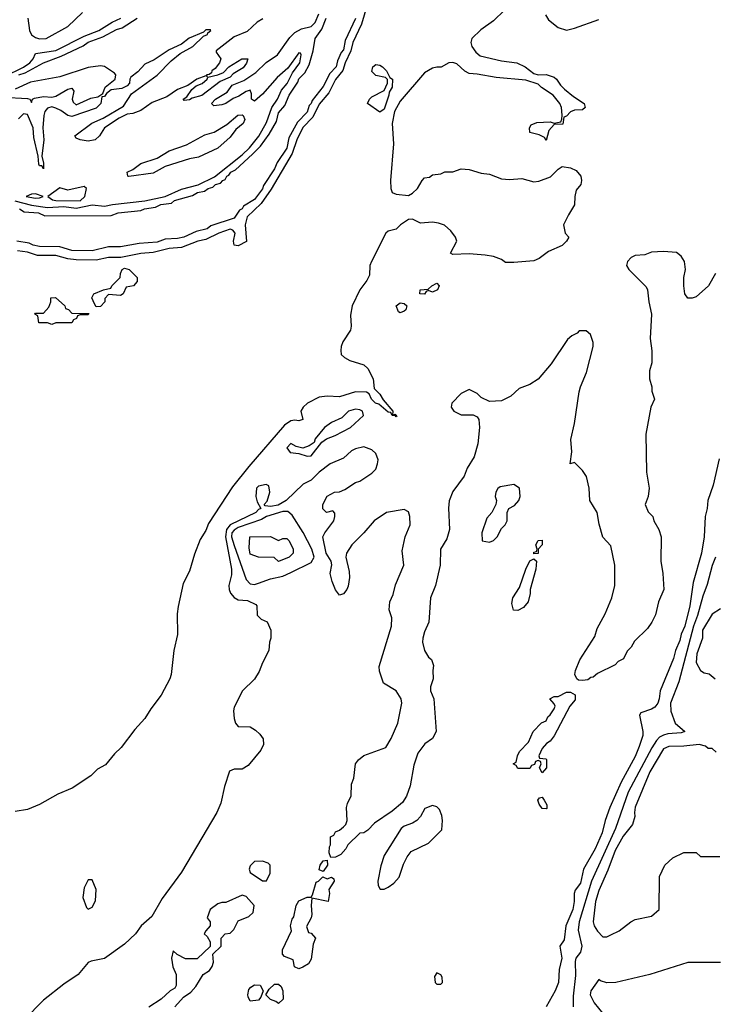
# Model space of a CAD drawing. Header units: inches. Extents: x 2348352 to 2479776, y 460422 to 613655.
# Tile 528 of 590: x 2455432 to 2458860, y 570443 to 575303. Entities that reach past the tile are written whole.
import ezdxf

# ---------------------------------------------------------------- set-up
doc = ezdxf.new("R2010")
doc.units = ezdxf.units.IN
doc.header["$MEASUREMENT"] = 0
doc.layers.add('C4557', color=7, linetype='Continuous')

msp = doc.modelspace()

# ---------------------------------------------------------------- linework, layer by layer
at = {"layer": 'C4557', "color": 4}
for points, elevation in [([(2457144.6, 575370), (2457118.5, 575281.5), (2457076.5, 575190), (2457066.8, 575150), (2457038.8, 575090), (2457027, 575053), (2456990, 575007.8), (2456957.3, 574942.7), (2456910, 574885.4), (2456877.9, 574822.1), (2456829.6, 574770.4), (2456799.7, 574710), (2456777.2, 574642.8), (2456673.4, 574466.6), (2456624.3, 574395.7), (2456554.4, 574330), (2456545.5, 574290), (2456551.7, 574208.3), (2456510, 574187.3), (2456490, 574189.4), (2456486.6, 574210), (2456494.7, 574250), (2456483.5, 574263.5), (2456470, 574268.4), (2456415.5, 574250), (2456350, 574217.7), (2456311, 574210), (2456230, 574178.8), (2456170, 574173.8), (2456090, 574154.2), (2456030, 574148.4), (2455930.4, 574129.6), (2455870, 574129.7), (2455810, 574116.4), (2455710, 574117.4), (2455670, 574122.8), (2455610, 574139.8), (2455519.6, 574139.6), (2455470, 574156.2), (2455421.8, 574161.8)], 12), ([(2455356.7, 575023.3), (2455450.8, 575069.2), (2455481.5, 575090), (2455498, 575110), (2455510, 575135.3), (2455610, 575150.2), (2455750, 575221.1), (2455822.9, 575250), (2455889, 575291), (2455931.8, 575310)], 16), ([(2455408.4, 574408.4), (2455490, 574387.4), (2455570, 574376.6), (2455650, 574380.1), (2455710, 574372.9), (2455790, 574389.2), (2455850, 574382.2), (2455890, 574391), (2456050, 574409.4), (2456150, 574430.1), (2456230, 574467), (2456312.5, 574487.5), (2456393.2, 574526.8), (2456530, 574635.2), (2456565.7, 574670), (2456612, 574728), (2456650, 574794.9), (2456676.8, 574870), (2456704.7, 574910), (2456724.7, 574955.3), (2456751.7, 574988.3), (2456778.9, 575041.1), (2456814.5, 575090), (2456821.2, 575130), (2456817.5, 575137.5), (2456810, 575139.3), (2456755.6, 575064.4), (2456702.4, 575017.6), (2456630, 574935.1), (2456590, 574901.2), (2456575.3, 574910), (2456576.5, 574936.5), (2456570, 574955.3), (2456550, 574949), (2456514.2, 574925.8), (2456485.2, 574914.8), (2456450, 574889.2), (2456430, 574882), (2456390, 574878), (2456378, 574890), (2456398, 574910), (2456455.5, 574944.5), (2456480.7, 574979.3), (2456537.6, 575002.4), (2456597.7, 575042.3), (2456647.6, 575092.4), (2456704, 575130), (2456764.9, 575215.1), (2456790, 575239.1), (2456822, 575258), (2456870, 575268.8), (2456890.5, 575289.4), (2456907.7, 575332.3)], 12), ([(2457824.9, 575350), (2457770, 575297.3), (2457707, 575253), (2457663.1, 575210), (2457657.8, 575190), (2457664, 575170), (2457682.5, 575142.5), (2457704.3, 575124.3), (2457810, 575099.6), (2457886, 575090), (2457927.3, 575070), (2457970, 575038), (2457990, 575030.5), (2458030, 575032.7), (2458070, 575019.3), (2458082, 575010), (2458100.6, 574980.6), (2458120.3, 574960.3), (2458164.4, 574924.4), (2458218, 574890), (2458222, 574870), (2458210, 574858), (2458170, 574857.2), (2458150, 574848.7), (2458130, 574826), (2458118, 574822), (2458112.7, 574787.3), (2458070, 574786), (2458043.6, 574756.4), (2458030, 574706), (2458022, 574722), (2457995.3, 574735.3), (2457950, 574746), (2457948, 574770), (2457956.4, 574783.6), (2457984.7, 574795.3), (2458050, 574798), (2458070, 574792), (2458102, 574798), (2458108, 574812), (2458108.9, 574831.1), (2458105.2, 574870), (2458097.2, 574890), (2458065.2, 574930), (2458007.5, 574967.5), (2457990, 574984), (2457930, 575004.5), (2457783, 575017), (2457690, 575034.7), (2457650, 575036.9), (2457628.1, 575048.1), (2457590, 575085.6), (2457568.8, 575091.2), (2457550.5, 575089.5), (2457511.6, 575068.4), (2457490, 575069.2), (2457470, 575062.9), (2457430, 575040.7), (2457310, 574900.7), (2457282.4, 574850), (2457270.3, 574790), (2457276, 574690), (2457261.7, 574510), (2457264.4, 574470), (2457270.7, 574450.7), (2457290, 574441), (2457350, 574436), (2457370, 574446), (2457395.3, 574470), (2457418, 574510), (2457430, 574522), (2457454, 574526), (2457470, 574538), (2457510, 574542), (2457530, 574552), (2457570, 574551.3), (2457610, 574566), (2457650, 574562.8), (2457710, 574546), (2457750, 574540.7), (2457810, 574517.3), (2457850, 574514.9), (2457910, 574519.1), (2457970, 574502.8), (2457994.8, 574505.2), (2458052.3, 574527.7), (2458090, 574564.7), (2458110, 574578), (2458151.1, 574571.1), (2458178.8, 574558.8), (2458201, 574530), (2458204.7, 574510), (2458201, 574490), (2458178, 574462), (2458171, 574430), (2458170.8, 574389.2), (2458139.8, 574340.2), (2458116, 574290), (2458124.7, 574250), (2458142, 574230), (2458131.3, 574210), (2458110, 574189), (2458042, 574158), (2457995.9, 574124.1), (2457970, 574113.2), (2457870, 574103.7), (2457830, 574105.2), (2457810, 574119), (2457770, 574134), (2457730, 574141.2), (2457650, 574146.6), (2457570, 574144), (2457558, 574150), (2457588.7, 574210), (2457582, 574230), (2457560.4, 574260.4), (2457528.7, 574288.7), (2457499.3, 574299.3), (2457470, 574303.7), (2457410, 574299), (2457370, 574319), (2457350, 574316), (2457311, 574290), (2457290.7, 574269.3), (2457250, 574259.3), (2457238.8, 574250), (2457168, 574110), (2457160.7, 574090), (2457158, 574042), (2457145.2, 574014.8), (2457110, 573969), (2457072.7, 573890), (2457063.8, 573843.8), (2457067.3, 573790), (2457064, 573770), (2457026.7, 573713.3), (2457018, 573690), (2457017.1, 573670), (2457019.1, 573650), (2457034.7, 573634.7), (2457061.5, 573621.5), (2457130, 573599.5), (2457150, 573580.5), (2457175.8, 573530), (2457182, 573482), (2457210, 573454), (2457225.8, 573425.8), (2457273, 573370), (2457271.6, 573351.6), (2457284.7, 573355.3), (2457292.4, 573350), (2457293, 573347), (2457290, 573342), (2457287.2, 573347.2), (2457269.4, 573350), (2457264, 573364), (2457250, 573365.1), (2457204.4, 573404.4), (2457188, 573410), (2457168.4, 573430), (2457155.9, 573455.9), (2457144.2, 573464.2), (2457090, 573466.8), (2457010, 573441.1), (2456950, 573444.7), (2456910, 573438.9), (2456853, 573410), (2456830.4, 573390), (2456819.1, 573370), (2456830, 573329.3), (2456810, 573322.7), (2456790, 573327), (2456770, 573322.9), (2456739.3, 573300.7), (2456562.6, 573097.4), (2456482.6, 572997.4), (2456364.4, 572815.6), (2456350, 572781.6), (2456322.7, 572737.3), (2456295, 572665), (2456270, 572580.9), (2456239.5, 572520.5), (2456213.3, 572406.7), (2456209.1, 572370), (2456210, 572268), (2456192.3, 572190), (2456179.3, 572070), (2456172.4, 572050), (2456130.8, 571969.2), (2456078.9, 571901.1), (2456050, 571853.3), (2456001, 571799), (2455932.9, 571710), (2455900.2, 571679.8), (2455854.7, 571625.3), (2455816, 571604), (2455782.8, 571570), (2455690.4, 571510), (2455620.4, 571479.6), (2455530, 571428.7), (2455470, 571404.5), (2455410, 571394.3)], 16), ([(2457090, 575309.2), (2457039, 575201), (2457030, 575154), (2457019, 575141), (2457000.6, 575099.4), (2456993.1, 575070), (2456962, 575038), (2456930, 574973.2), (2456875.4, 574904.6), (2456870, 574889.5), (2456860.5, 574879.5), (2456850, 574847), (2456802.3, 574797.7), (2456759.9, 574720.1), (2456750, 574669.4), (2456702.3, 574597.7), (2456690, 574566), (2456635.8, 574484.2), (2456630, 574467.3), (2456590, 574416), (2456536.8, 574383.2), (2456530.6, 574370), (2456516.8, 574363.2), (2456490, 574324), (2456375.2, 574284.8), (2456358, 574270), (2456302.8, 574257.2), (2456242, 574230), (2456210, 574222.7), (2456150, 574219), (2456110, 574204.5), (2456022, 574198), (2455930, 574181.2), (2455870, 574181.2), (2455790, 574162.7), (2455690, 574163.7), (2455630, 574181.2), (2455530, 574183.7), (2455498, 574190), (2455479.3, 574199.3), (2455418, 574210)], 8), ([(2456632.5, 575307.5), (2456604, 575290), (2456555.3, 575244.7), (2456490, 575218.4), (2456401, 575150), (2456402, 575142), (2456424, 575110), (2456417.3, 575090), (2456397.5, 575062.5), (2456381, 575050), (2456378.8, 575041.2), (2456367.5, 575032.5), (2456354, 575030), (2456358, 575022), (2456350, 575026), (2456306, 575010), (2456262, 574978), (2456210, 574958), (2456157.7, 574922.3), (2456085.9, 574894.1), (2456030, 574855.1), (2455990, 574840.5), (2455963.1, 574836.9), (2455923.7, 574816.3), (2455851.3, 574770), (2455826, 574730), (2455804.7, 574710), (2455770, 574703.7), (2455730, 574709.2), (2455710, 574718), (2455704, 574730), (2455788.2, 574791.8), (2455843.3, 574816.7), (2455943.8, 574876.2), (2455983.1, 574936.9), (2456110.9, 575029.1), (2456180.3, 575099.7), (2456223.6, 575136.4), (2456286, 575170), (2456338.6, 575221.4), (2456359, 575230), (2456361.2, 575238.8), (2456375.3, 575250), (2456373.2, 575253.2), (2456350, 575253.2), (2456338.5, 575241.5), (2456268.4, 575211.6), (2456230, 575182.7), (2456170, 575154), (2456095.9, 575104.1), (2456050, 575082.9), (2456015.1, 575044.9), (2455980.5, 575019.5), (2455974.8, 575010), (2455973.4, 574990), (2455962.8, 574977.2), (2455936.5, 574963.5), (2455883, 574957), (2455860.7, 574939.3), (2455850, 574924), (2455838, 574922), (2455832.7, 574890), (2455810, 574866.6), (2455690, 574824.5), (2455670, 574829.3), (2455635.4, 574855.4), (2455610, 574867), (2455590, 574872.7), (2455570, 574866), (2455556.3, 574850), (2455550.4, 574830), (2455546, 574770), (2455551.8, 574710), (2455541, 574630), (2455550, 574594), (2455550, 574566), (2455542, 574582), (2455530, 574582), (2455527, 574590), (2455522.7, 574630), (2455501.7, 574721.7), (2455498, 574770), (2455470, 574835.3), (2455450, 574839), (2455425.7, 574814.3)], 12), ([(2455427.8, 575030), (2455458.7, 575041.3), (2455550, 575090.4), (2455636.6, 575123.4), (2455745.9, 575174.1), (2455770, 575191.3), (2455842.2, 575217.8), (2455910, 575254), (2455937.4, 575262.6), (2456012, 575310)], 12), ([(2455431, 574370), (2455454.9, 574354.9), (2455524.7, 574350), (2455555.5, 574335.5), (2455883.7, 574336.3), (2455918, 574350), (2456030, 574361), (2456048, 574370), (2456102.7, 574377.3), (2456128, 574390), (2456182, 574398), (2456195.3, 574410), (2456285.1, 574434.9), (2456309, 574450), (2456343.7, 574456.3), (2456362, 574470), (2456384.5, 574475.5), (2456399, 574490), (2456423.2, 574496.8), (2456435.3, 574510), (2456445.8, 574514.2), (2456454, 574530), (2456464.9, 574535.1), (2456474, 574550), (2456497.4, 574562.6), (2456581.4, 574638.6), (2456620.5, 574679.5), (2456662.8, 574737.2), (2456700.1, 574799.9), (2456710, 574842.8), (2456741, 574879), (2456761.6, 574930), (2456804.7, 574995.2), (2456810, 575010.4), (2456839.1, 575040.9), (2456860.1, 575079.9), (2456880.5, 575150), (2456889.6, 575210), (2456923.1, 575256.9), (2456944.7, 575310)], 8), ([(2455472.2, 575310), (2455481.2, 575250), (2455490, 575229), (2455510, 575215.3), (2455530, 575208.9), (2455562, 575210), (2455669.8, 575270.2), (2455742.3, 575337.7)], 24), ([(2458027.5, 575327.5), (2458042.5, 575302.5), (2458090, 575264.7), (2458130, 575251.3), (2458170, 575261), (2458290, 575304.7)], 24), ([(2455350, 574921), (2455470, 574914.8), (2455482, 574910), (2455490, 574894), (2455495.3, 574910), (2455505.1, 574914.9), (2455550, 574923.8), (2455590, 574920.5), (2455610, 574924.9), (2455670, 574960.5), (2455690, 574964.7), (2455698.8, 574950), (2455690.7, 574910), (2455696.3, 574896.3), (2455710, 574882.8), (2455783.9, 574916.1), (2455818, 574922), (2455842, 574938), (2455854, 574970), (2455902.7, 575010), (2455906.6, 575030), (2455899.3, 575039.3), (2455850, 575072.7), (2455830, 575074.5), (2455770, 575067.6), (2455630, 575020.5), (2455484.9, 574995.1), (2455410, 574959.5)], 12), ([(2458866, 574050), (2458831, 573990), (2458770, 573935.3), (2458750, 573928.7), (2458730, 573928.7), (2458715.3, 573950), (2458709.3, 573990), (2458709.3, 574030), (2458717.2, 574070), (2458713.2, 574110), (2458696.5, 574136.5), (2458673.6, 574153.6), (2458610, 574158), (2458550, 574155.3), (2458516.9, 574143.1), (2458470, 574139), (2458450, 574128.7), (2458431.3, 574110), (2458426.8, 574090), (2458438, 574070), (2458524.5, 573984.5), (2458530.8, 573970), (2458536.3, 573910), (2458550.7, 573850), (2458542.8, 573730), (2458551.1, 573668.9), (2458551.3, 573610), (2458541, 573570), (2458541, 573530), (2458551, 573490), (2458551.3, 573470), (2458564.7, 573430), (2458546.8, 573390), (2458522.5, 573257.5), (2458524.9, 573070), (2458538.8, 572990), (2458534, 572950), (2458518.8, 572910), (2458533.7, 572873.7), (2458556, 572850), (2458561, 572830), (2458586.4, 572786.4), (2458598, 572750), (2458596, 572630), (2458606.8, 572570), (2458610.8, 572490), (2458584.7, 572430), (2458570, 572366), (2458550.9, 572329.1), (2458530, 572298), (2458465.4, 572234.6), (2458450, 572206), (2458430, 572186), (2458411.1, 572148.9), (2458385.4, 572134.6), (2458370, 572118), (2458283.6, 572076.4), (2458262, 572058), (2458250, 572055.3), (2458235.8, 572044.2), (2458210, 572040.5), (2458190, 572043.6), (2458182, 572050), (2458172.3, 572070), (2458175.1, 572090), (2458197, 572143), (2458270, 572258), (2458282.4, 572297.6), (2458320.9, 572370), (2458354.5, 572450), (2458369, 572510), (2458369, 572610), (2458350, 572706), (2458309.3, 572749.3), (2458292.1, 572812.1), (2458282.7, 572870), (2458246, 572930), (2458242.7, 572990), (2458230, 573048), (2458210, 573078), (2458170, 573118), (2458148, 573110), (2458157.2, 573170), (2458152, 573230), (2458169.6, 573310), (2458193.6, 573466.4), (2458199.3, 573490), (2458230, 573562), (2458262, 573690), (2458262, 573710), (2458248.4, 573748.4), (2458227.3, 573767.3), (2458192.7, 573767.3), (2458183.6, 573756.4), (2458156.9, 573743.1), (2458135.3, 573724.7), (2458055.2, 573604.8), (2457990, 573529), (2457950, 573502), (2457896.9, 573483.1), (2457855.3, 573444.7), (2457810, 573422), (2457750, 573418), (2457710, 573438), (2457690, 573458), (2457650, 573478), (2457610, 573458), (2457564.7, 573410), (2457562, 573390), (2457574, 573370), (2457610, 573352), (2457670, 573352), (2457690, 573342), (2457698, 573330), (2457701, 573290), (2457693, 573210), (2457675.3, 573144.7), (2457640.5, 573090), (2457625.5, 573050), (2457570, 572974), (2457551.7, 572928.3), (2457547.5, 572892.5), (2457553.4, 572786.6), (2457539.6, 572740.4), (2457508, 572690), (2457507.2, 572610), (2457484, 572510), (2457459, 572450), (2457450.6, 572329.4), (2457430, 572282), (2457421.7, 572250), (2457420.3, 572230), (2457429.1, 572189.1), (2457450, 572156), (2457464, 572144), (2457474.8, 572114.8), (2457470.8, 572090), (2457473, 572050), (2457459.3, 572010), (2457459.1, 571990), (2457475.5, 571950), (2457487.3, 571790), (2457470, 571755.3), (2457430.9, 571729.1), (2457396.9, 571683.1), (2457376.8, 571623.2), (2457359.2, 571520.8), (2457341.6, 571470), (2457320.6, 571439.4), (2457270, 571396), (2457182.8, 571337.2), (2457150, 571302), (2457130, 571289), (2457110, 571288), (2457051.3, 571230), (2457041, 571210), (2457017.6, 571182.4), (2456990, 571169.3), (2456968, 571168), (2456959, 571190), (2456960.2, 571219.8), (2456966, 571230), (2456966, 571270), (2456982, 571278), (2456990, 571294), (2457010, 571302), (2457030, 571318), (2457042, 571330), (2457048.7, 571350), (2457045.6, 571414.4), (2457050, 571434), (2457068.4, 571471.6), (2457068.7, 571530), (2457080.4, 571559.6), (2457089, 571630), (2457104, 571650), (2457130, 571670.7), (2457239, 571710), (2457265.4, 571754.6), (2457297.6, 571830), (2457318, 571930), (2457314, 571950), (2457289.6, 571989.6), (2457227.3, 572027.3), (2457207, 572087), (2457206.6, 572110), (2457266.9, 572310), (2457267.8, 572350), (2457255.1, 572390), (2457258, 572430), (2457274.4, 572465.6), (2457286.8, 572513.2), (2457328.2, 572610), (2457319.2, 572680.8), (2457334.7, 572750), (2457359.7, 572810), (2457358, 572850), (2457350, 572874), (2457330, 572886), (2457242, 572870), (2457181, 572830), (2457131, 572770), (2457070.8, 572710), (2457044.7, 572670), (2457041, 572650), (2457058.5, 572578.5), (2457059.1, 572550), (2457052.5, 572507.5), (2457046, 572490), (2457030, 572468.7), (2457010, 572462), (2456990, 572488), (2456974, 572530), (2456964, 572570), (2456972.9, 572612.9), (2456969, 572630), (2456945.2, 572670), (2456928.7, 572750), (2456938, 572770), (2456982, 572830), (2456988, 572850), (2456987.3, 572867.3), (2456978, 572878), (2456946, 572870), (2456928.4, 572888.4), (2456928.7, 572910), (2456950, 572951.3), (2456986, 572970), (2457010, 572972), (2457036.4, 572983.6), (2457090, 573018), (2457110, 573024.7), (2457170, 573064.7), (2457190, 573084.7), (2457197.2, 573110), (2457201.2, 573130), (2457190, 573162), (2457170, 573179), (2457130, 573194), (2457090, 573184), (2457070, 573174), (2457030, 573139), (2456964.7, 573110), (2456910.6, 573069.4), (2456870.5, 573029.5), (2456831.3, 573010), (2456747.7, 572930), (2456706.9, 572906.9), (2456670, 572899.6), (2456644, 572904), (2456638, 572910), (2456654, 572926), (2456667, 572970), (2456662, 573002), (2456649.1, 573009.1), (2456610, 573001.2), (2456600.7, 572990), (2456597.1, 572950), (2456603.8, 572923.8), (2456622, 572890), (2456610, 572885.2), (2456597.3, 572870), (2456470.7, 572809.3), (2456452.7, 572787.3), (2456446.9, 572750), (2456477.3, 572590), (2456478, 572562), (2456464.9, 572510), (2456465.5, 572490), (2456472.3, 572472.3), (2456490, 572450.7), (2456510, 572438.8), (2456556, 572436), (2456596.9, 572416.9), (2456602, 572410), (2456603.6, 572363.6), (2456623.6, 572343.6), (2456654, 572330), (2456672, 572290), (2456672, 572250), (2456664.7, 572230), (2456661, 572190), (2456630, 572128), (2456614.4, 572085.6), (2456590, 572048), (2456532, 571990), (2456491.1, 571908.9), (2456487.9, 571892.1), (2456490, 571854), (2456496.3, 571830), (2456510, 571814), (2456570, 571812.4), (2456596.5, 571796.5), (2456616.9, 571776.9), (2456632.8, 571752.8), (2456635.4, 571724.6), (2456622, 571698), (2456559, 571621), (2456530, 571603.1), (2456490, 571603.6), (2456466.9, 571593.1), (2456442.3, 571517.7), (2456424.1, 571435.9), (2456404.9, 571390), (2456230, 571094.5), (2456135.4, 570964.6), (2456083.4, 570876.6), (2456030.8, 570830), (2456004, 570790), (2455950, 570739.3), (2455850, 570669.5), (2455784, 570656), (2455770.7, 570649.3), (2455721, 570590), (2455650, 570542.7), (2455550, 570462.7), (2455453.3, 570366.7)], 24), ([(2458883.9, 573136.1), (2458855.1, 573004.9), (2458827.3, 572930), (2458824.9, 572890), (2458815.5, 572850), (2458810.3, 572750), (2458797.3, 572670), (2458755.5, 572524.5), (2458739.5, 572410), (2458715.3, 572310), (2458696.5, 572270), (2458690, 572239), (2458668.2, 572190), (2458658.4, 572150), (2458592.7, 571990), (2458587.7, 571950), (2458580.5, 571930), (2458566.8, 571910), (2458550, 571899.5), (2458498, 571882), (2458491, 571870), (2458507.3, 571790), (2458507.3, 571770), (2458490, 571715.3), (2458470, 571665.2), (2458401.1, 571538.9), (2458345.1, 571414.9), (2458321.6, 571350), (2458306.4, 571290), (2458271.8, 571210), (2458214.9, 571110), (2458199, 571041), (2458173.5, 571006.5), (2458168.4, 570990), (2458168.4, 570950), (2458161.3, 570910), (2458128, 570830), (2458119.3, 570760.7), (2458098, 570730), (2458108, 570670), (2458094.6, 570614.6), (2458090.4, 570549.6), (2458074, 570510), (2458030.5, 570430)], 28), ([(2458865.7, 572650), (2458850, 572609), (2458825.4, 572514.6), (2458803.2, 572456.8), (2458777.8, 572362.2), (2458757.8, 572310), (2458685.3, 572034.7), (2458644.6, 571930), (2458646, 571890), (2458666.8, 571830), (2458714.8, 571790), (2458697.1, 571782.9), (2458630, 571778.4), (2458610, 571772), (2458590, 571760.7), (2458574.7, 571745.3), (2458551.2, 571708.8), (2458434.3, 571490), (2458372.6, 571310), (2458254, 571050), (2458192.6, 570850), (2458188.1, 570808.1), (2458206.5, 570730), (2458200.3, 570699.7), (2458177.1, 570670), (2458174, 570654), (2458175.6, 570584.4), (2458163, 570483), (2458162.8, 570430)], 32), ([(2458890, 572395.3), (2458850, 572369), (2458802.4, 572290), (2458801.6, 572250), (2458773.2, 572173.2), (2458770.7, 572130), (2458791.3, 572090), (2458810, 572078.8), (2458834.4, 572074.4), (2458864.7, 572050)], 36), ([(2458870, 571688), (2458850, 571706), (2458830, 571706), (2458816.5, 571716.5), (2458785.2, 571725.2), (2458710, 571717), (2458635.3, 571715.3), (2458610, 571704.5), (2458541.7, 571590), (2458470, 571415.3), (2458465.5, 571390), (2458467.3, 571370), (2458456, 571330), (2458410, 571272.7), (2458370, 571202.7), (2458335.1, 571104.9), (2458290, 571004), (2458273, 570950), (2458262.8, 570850), (2458266.8, 570830), (2458283.4, 570803.4), (2458310, 570776), (2458330, 570776), (2458350, 570786), (2458390, 570806), (2458448, 570850), (2458470, 570861), (2458550, 570878), (2458588, 570910), (2458590, 571074), (2458615.3, 571130), (2458654.6, 571165.4), (2458710, 571191.3), (2458770, 571192), (2458792, 571172), (2458888, 571172)], 36), ([(2456198, 570430), (2456241.2, 570478.8), (2456276.5, 570503.5), (2456302, 570530), (2456338, 570590), (2456368, 570610), (2456382, 570630), (2456388, 570650), (2456386, 570690), (2456426, 570730), (2456426, 570770), (2456446, 570790), (2456470, 570794), (2456488.4, 570811.6), (2456510, 570854), (2456563.1, 570876.9), (2456584, 570896), (2456589, 570930), (2456550, 570975.3), (2456530, 570982), (2456450, 570946), (2456430, 570946), (2456410, 570938), (2456372, 570910), (2456358, 570870), (2456371.3, 570850), (2456372, 570830), (2456350, 570806), (2456342, 570790), (2456358, 570778), (2456371.6, 570751.6), (2456372.7, 570727.3), (2456307.3, 570667.3), (2456250, 570668), (2456208.4, 570688.4), (2456190, 570706), (2456181, 570670), (2456187.3, 570627.3), (2456204.7, 570590), (2456203.6, 570536.4), (2456196.9, 570523.1), (2456174, 570510), (2456130, 570468), (2456070, 570428.7)], 28), ([(2458890, 570648.7), (2458730, 570649), (2458542, 570590), (2458374, 570550), (2458329.2, 570549.2), (2458298, 570558), (2458290, 570566), (2458251.3, 570510), (2458247.3, 570490), (2458266.8, 570450), (2458331.8, 570371.8), (2458353.4, 570353.4), (2458410, 570317.1), (2458570, 570242.8), (2458610.5, 570210.5), (2458813.8, 570073.8), (2458888.7, 570000)], 36)]:
    msp.add_lwpolyline(points, dxfattribs=dict(at, elevation=elevation))
for points, elevation in [([(2456244, 574904), (2456238, 574910), (2456257.2, 574922.8), (2456281.5, 574958.5), (2456303.7, 574976.3), (2456331.9, 574988.1), (2456358, 575010), (2456360.4, 575019.6), (2456410, 575031), (2456437.5, 575042.5), (2456464, 575070), (2456529, 575110), (2456558, 575110), (2456552, 575088), (2456534.2, 575065.8), (2456484.9, 575035.1), (2456470, 575019), (2456422, 574998), (2456330.6, 574929.4), (2456284, 574916), (2456270, 574906.6)], 12), ([(2457210, 574846), (2457149, 574890), (2457158, 574910), (2457170, 574922), (2457230, 574954), (2457248, 574990), (2457247.3, 575007.3), (2457238, 575018), (2457190, 575028), (2457170, 575048), (2457175.3, 575070), (2457190, 575081), (2457210, 575078), (2457222, 575070), (2457242, 575050), (2457258, 575018), (2457272, 575010), (2457271, 574970), (2457255.3, 574944.7), (2457254, 574930), (2457230, 574862)], 12), ([(2455970, 574529.6), (2455966, 574530), (2455962, 574550), (2455990, 574562.8), (2456030, 574592.4), (2456110, 574619.5), (2456170, 574654.9), (2456255.5, 574684.5), (2456345.7, 574734.3), (2456392.2, 574747.7), (2456454.5, 574785.5), (2456508.2, 574831.8), (2456530, 574834), (2456534.8, 574830), (2456543, 574810), (2456534.4, 574790), (2456499.5, 574760.5), (2456470, 574723), (2456410, 574669.3), (2456314.9, 574625.1), (2456270, 574616.2), (2456150, 574577.6), (2456090, 574545.6)], 12), ([(2455510, 574444), (2455490, 574442), (2455464.7, 574430), (2455510, 574422), (2455530, 574424), (2455548, 574430)], 16), ([(2455750, 574479), (2455670, 574461.2), (2455630, 574473.2), (2455571.3, 574430), (2455593.7, 574413.7), (2455610, 574410.6), (2455730, 574408.1), (2455754, 574430), (2455762, 574470)], 16), ([(2455930, 573942), (2455870, 573946), (2455852.7, 573927.3), (2455852, 573910), (2455830, 573888), (2455810, 573886), (2455800.4, 573900.4), (2455788, 573930), (2455798, 573950), (2455846, 573970), (2455882, 573978), (2455886, 573990), (2455928, 574030), (2455928.7, 574050), (2455938, 574070), (2455950, 574076), (2455972, 574070), (2456011.1, 574031.1), (2456012, 574010), (2455994, 573990), (2455958, 573982), (2455942, 573950)], 12), ([(2457470, 573958), (2457450, 573966), (2457438, 573962), (2457430, 573948.7), (2457406, 573950), (2457408.7, 573970), (2457447.3, 573972.7), (2457466, 573990), (2457490, 574002), (2457502, 573990), (2457494, 573970)], 16), ([(2455590, 573798), (2455570, 573806), (2455526, 573806), (2455522, 573842), (2455506, 573850), (2455510, 573854), (2455550, 573854), (2455576.4, 573883.6), (2455586, 573910), (2455586, 573930), (2455608.7, 573931.3), (2455654, 573890), (2455658, 573878), (2455672.7, 573872.7), (2455690, 573854), (2455772.7, 573852.7), (2455770, 573846), (2455730, 573846), (2455718, 573842), (2455712.7, 573827.3), (2455698, 573822), (2455690, 573806), (2455610, 573806)], 12), ([(2457310, 573855.3), (2457301.2, 573861.2), (2457290, 573891.3), (2457310, 573904.7), (2457330, 573902), (2457342, 573890), (2457338, 573870), (2457330, 573864)], 16), ([(2457090, 573380.7), (2457054.8, 573370), (2457022, 573338), (2456970, 573314.5), (2456936, 573290), (2456890, 573234), (2456884.5, 573215.5), (2456860.4, 573199.6), (2456828.7, 573188.7), (2456795.9, 573195.9), (2456770, 573211.6), (2456751, 573190), (2456767.1, 573167.1), (2456810, 573161), (2456850, 573148.2), (2456870, 573150.7), (2456923.2, 573216.8), (2456946.3, 573233.7), (2456988.7, 573250), (2457064, 573290), (2457128.7, 573350), (2457124, 573370), (2457110, 573378)], 24), ([(2457870, 573008), (2457803.6, 572996.4), (2457791.6, 572988.4), (2457782, 572970), (2457778, 572950), (2457784.7, 572930), (2457782, 572910), (2457762, 572870), (2457738, 572842), (2457712, 572770), (2457714, 572730), (2457750, 572724.7), (2457770, 572732), (2457788, 572750), (2457809.1, 572790.9), (2457828, 572810), (2457838, 572830), (2457838, 572870), (2457846, 572890), (2457874.6, 572905.4), (2457895.3, 572930), (2457902, 572950), (2457898, 572990)], 28), ([(2456730, 572875.1), (2456650.6, 572850), (2456624.8, 572835.2), (2456510, 572795.7), (2456490, 572783.5), (2456479.7, 572770), (2456477.8, 572750), (2456490, 572707.7), (2456550, 572539.3), (2456570, 572518.5), (2456590, 572515.5), (2456610, 572521.8), (2456670, 572542.4), (2456730, 572556.4), (2456770, 572574), (2456870, 572624), (2456885.3, 572650), (2456874, 572690), (2456831.3, 572771.3), (2456776.9, 572856.9), (2456755, 572875)], 28), ([(2456710, 572732), (2456730, 572742), (2456750, 572742), (2456762, 572730), (2456782, 572690), (2456782, 572670), (2456762, 572650), (2456710, 572629.2), (2456688, 572648), (2456610, 572649.3), (2456570, 572664), (2456564.7, 572695.3), (2456568, 572750), (2456670, 572752)], 28), ([(2457970, 572666), (2457969.1, 572669.1), (2457970, 572674), (2457982, 572678), (2457986, 572690), (2457979, 572710), (2457990, 572732), (2458010, 572734), (2458010.6, 572710), (2457991.3, 572690), (2457990, 572668)], 24), ([(2457890, 572386), (2457868.4, 572388.4), (2457861.2, 572421.2), (2457865.2, 572450), (2457899, 572501), (2457929.3, 572590), (2457950, 572631.3), (2457970, 572642), (2457982, 572630), (2457978.8, 572590), (2457952, 572490), (2457952, 572470), (2457942, 572430), (2457918, 572402)], 24), ([(2458010, 571586), (2457998, 571610), (2458006, 571630), (2458002, 571642), (2457990, 571646), (2457978, 571642), (2457972.7, 571627.3), (2457958, 571622), (2457950, 571606), (2457890, 571606), (2457882, 571622), (2457868, 571630), (2457882, 571638), (2457888, 571670), (2457898, 571690), (2457943.1, 571736.9), (2457966, 571790), (2458007.3, 571832.7), (2458030, 571842), (2458038, 571862), (2458050, 571872), (2458070, 571902), (2458074.6, 571914.6), (2458070, 571926), (2458048, 571950), (2458070, 571962), (2458090, 571962), (2458130, 571983.8), (2458150, 571983), (2458173.4, 571970), (2458173.8, 571946.2), (2458146.2, 571913.8), (2458070, 571768.7), (2458050, 571742), (2458032, 571730), (2458010, 571706), (2457994, 571670), (2457998, 571658), (2458030, 571654), (2458032, 571650), (2458032, 571610)], 24), ([(2457470, 571424), (2457430.7, 571409.3), (2457410.6, 571369.4), (2457391.3, 571350), (2457370, 571337.2), (2457330, 571322.7), (2457314.8, 571310), (2457230, 571178), (2457213.7, 571126.3), (2457198.8, 571050), (2457201, 571030), (2457211.6, 571011.6), (2457230, 571011.3), (2457250, 571021), (2457278.9, 571041.1), (2457305.2, 571070), (2457326, 571134), (2457344, 571170), (2457363.7, 571196.3), (2457450, 571238), (2457515.5, 571304.5), (2457519.3, 571350), (2457515.1, 571375.1), (2457504, 571404), (2457490, 571418)], 28), ([(2458030, 571408), (2458010, 571408.7), (2457995.3, 571430), (2457988.7, 571450), (2457998, 571462), (2458010, 571464.7), (2458021, 571450), (2458032.7, 571427.3), (2458034, 571410)], 24), ([(2456630, 571148.7), (2456590, 571148), (2456570, 571126), (2456564.7, 571110), (2456570, 571094), (2456630, 571052), (2456650, 571052), (2456668.7, 571090), (2456668, 571130), (2456659, 571139)], 28), ([(2456930, 571098), (2456910, 571106), (2456915.3, 571130), (2456929.1, 571150.9), (2456950, 571154), (2456950.7, 571129.3)], 24), ([(2455790, 571058), (2455770, 571058), (2455750, 571018), (2455744, 570970), (2455761, 570921), (2455770, 570912), (2455790, 570922), (2455806.3, 570953.7), (2455809, 571010)], 24), ([(2456950, 571062), (2456971.1, 571071.1), (2456982, 571062), (2456984.7, 571050), (2456958, 571010), (2456961, 570990), (2456954, 570950), (2456874, 570966), (2456870.8, 570930), (2456874.4, 570885.6), (2456870.8, 570869.2), (2456846.8, 570826.8), (2456858, 570798), (2456870, 570794), (2456891.3, 570770), (2456879.6, 570740.4), (2456870, 570666), (2456856.9, 570643.1), (2456830, 570626), (2456810, 570618), (2456788.4, 570628.4), (2456782, 570662), (2456739, 570679), (2456729, 570690), (2456729.1, 570710.9), (2456774, 570806), (2456768, 570830), (2456777.2, 570862.8), (2456785.2, 570874.8), (2456796.2, 570930), (2456810, 570954), (2456851, 570971), (2456870, 570972), (2456877.2, 570982.8), (2456894.6, 571045.4), (2456906, 571050), (2456927.3, 571072.7)], 24), ([(2457490, 570598), (2457479.6, 570580.4), (2457482, 570550), (2457490, 570542), (2457510, 570542), (2457518, 570550), (2457517.2, 570577.2), (2457510, 570588)], 28), ([(2456570, 570458), (2456560.1, 570480.1), (2456558, 570490), (2456563.6, 570516.4), (2456572.1, 570527.9), (2456590, 570538.8), (2456618, 570538), (2456634, 570510), (2456622.8, 570477.2), (2456610, 570464)], 24), ([(2456710, 570446), (2456696.4, 570456.4), (2456670, 570466), (2456646, 570490), (2456663.1, 570516.9), (2456690, 570542), (2456710, 570542), (2456722, 570530), (2456731.3, 570510), (2456731.6, 570468.4)], 24)]:
    msp.add_lwpolyline(points, close=True, dxfattribs=dict(at, elevation=elevation))

doc.saveas('drawing.dxf')
